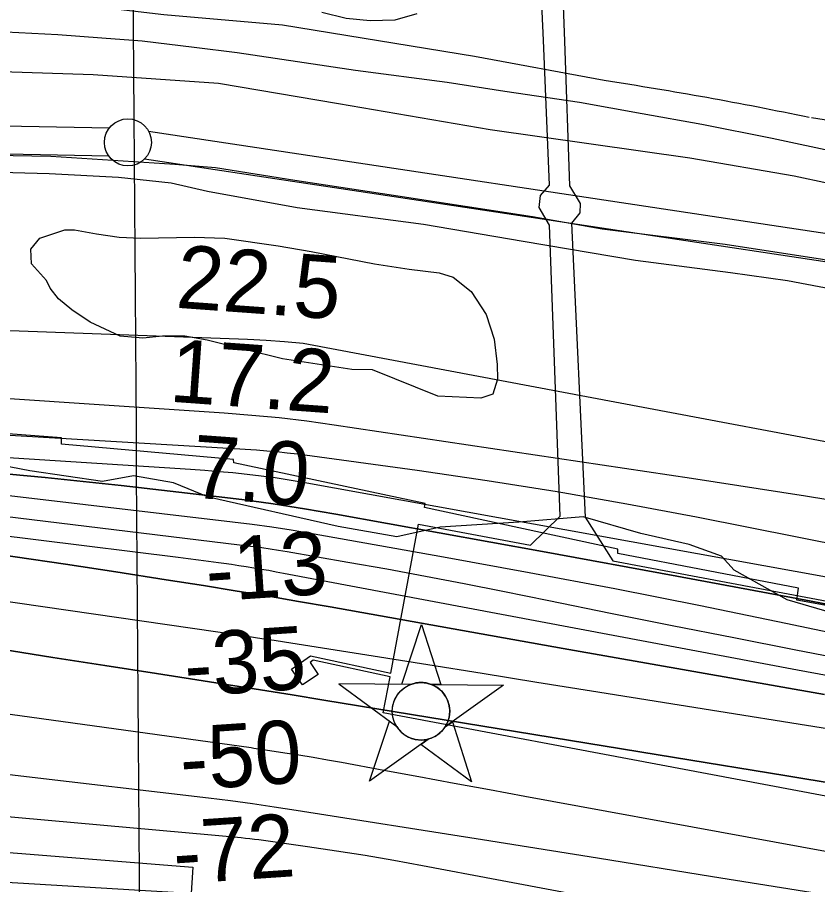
# Model space of a CAD drawing. Extents: x 3508733 to 3546731, y 546897 to 572481.
# Drawn here: x 3523246 to 3524097, y 565707 to 566628 of the extents above; entities that cross this region are included whole.
import ezdxf

# ---------------------------------------------------------------- set-up
doc = ezdxf.new("R2010")
doc.units = 0
for name, color, linetype in [('V-CHAN-DOCK', 7, 'Continuous'), ('V-CHAN-NAID', 7, 'Continuous'), ('V-FLOD-BASE', 7, 'Continuous'), ('V-GRID-MAJR', 7, 'Continuous'), ('V-LEVE-TOET', 7, 'Continuous'), ('V-RIVR-EDGE', 7, 'Continuous'), ('V-RIVR-RANG', 7, 'Continuous'), ('V-ROAD-CNTR', 7, 'Continuous'), ('V-RRAP-RVMT', 7, 'Continuous'), ('V-SITE-VEGE', 7, 'Continuous'), ('V-SURV-LINE', 7, 'Continuous'), ('V-TOPO-DPTH', 7, 'Continuous'), ('V-TOPO-MAJR', 7, 'Continuous'), ('V-TOPO-MINR', 7, 'Continuous'), ('V-TOPO-SHOR', 7, 'Continuous'), ('V-TOPO-WATR', 7, 'Continuous')]:
    doc.layers.add(name, color=color, linetype=linetype)

msp = doc.modelspace()

# ---------------------------------------------------------------- linework, layer by layer
at = {"layer": 'V-CHAN-DOCK'}
for points in [[(3523819.9, 566809.2), (3523827.66, 566603.11), (3523833.14, 566449.63), (3523844.26, 566430.68), (3523844.14, 566420.8), (3523835.33, 566409.8), (3523849.6, 566097.49), (3523879.19, 566051.18), (3524312.03, 565969.52)], [(3524274.86, 565769.41), (3523635.17, 565889.51), (3523642.36, 565927.86), (3523560.74, 565945.78), (3523557.54, 565943.24), (3523565.91, 565930.26), (3523549.34, 565919.56), (3523537.64, 565936.14), (3523558.01, 565950.37), (3523643.1, 565931.8), (3523672.75, 566090.02), (3523791.59, 566067.65), (3523823.08, 566098.52), (3523811.92, 566407.9), (3523801.03, 566426.36), (3523802.39, 566439.37), (3523811.68, 566450.12), (3523805.48, 566604.09), (3523797.37, 566779.79)]]:
    msp.add_lwpolyline(points, dxfattribs=at)
at = {"layer": 'V-CHAN-NAID'}
for points in [[(3523664.44, 565919.87), (3523654.86, 565919.94), (3523675.98, 565983.42), (3523696.21, 565919.65), (3523686.62, 565919.71), (3523685.04, 565920.29), (3523682.95, 565920.91), (3523680.91, 565921.36), (3523678.87, 565921.67), (3523677.7, 565921.78), (3523676.17, 565921.87), (3523674.45, 565921.86), (3523673.08, 565921.79), (3523671.17, 565921.59), (3523669.81, 565921.37), (3523668.02, 565920.99), (3523666.49, 565920.57), (3523665.46, 565920.24)], [(3523664.44, 565919.87), (3523587.95, 565920.41), (3523649.52, 565875.01), (3523648.4, 565876.92), (3523647.59, 565878.55), (3523646.77, 565880.52), (3523646.07, 565882.57), (3523645.71, 565883.9), (3523645.35, 565885.52), (3523645.1, 565886.97), (3523644.92, 565888.56), (3523644.81, 565890.3), (3523644.79, 565891.88), (3523644.9, 565893.96), (3523645.08, 565895.57), (3523645.48, 565897.78), (3523645.96, 565899.7), (3523646.56, 565901.59), (3523647.22, 565903.27), (3523647.94, 565904.85), (3523648.76, 565906.39), (3523649.82, 565908.13), (3523650.85, 565909.6), (3523651.85, 565910.86), (3523652.85, 565912.01), (3523654.16, 565913.35), (3523655.21, 565914.31), (3523656.93, 565915.71), (3523658.14, 565916.58), (3523659.83, 565917.65), (3523661.56, 565918.59), (3523663, 565919.28)], [(3523686.62, 565919.71), (3523763.11, 565919.17), (3523700.91, 565874.65), (3523701.82, 565876.14), (3523702.8, 565877.98), (3523703.51, 565879.57), (3523704.25, 565881.52), (3523704.8, 565883.31), (3523705.19, 565884.95), (3523705.56, 565886.96), (3523705.74, 565888.53), (3523705.87, 565890.74), (3523705.84, 565892.8), (3523705.65, 565895.02), (3523705.38, 565896.78), (3523704.89, 565899.01), (3523704.25, 565901.15), (3523703.5, 565903.13), (3523702.85, 565904.57), (3523701.85, 565906.49), (3523700.78, 565908.21), (3523699.57, 565909.91), (3523698.31, 565911.45), (3523697.04, 565912.82), (3523695.4, 565914.35), (3523693.66, 565915.76), (3523691.98, 565916.94), (3523690.09, 565918.07), (3523688.62, 565918.83)], [(3523682.88, 565861.74), (3523620.67, 565817.22), (3523641.8, 565880.7), (3523649.52, 565875.01), (3523650.15, 565874.05), (3523651.54, 565872.19), (3523652.75, 565870.77), (3523654.21, 565869.27), (3523655.6, 565868.02), (3523657.06, 565866.86), (3523658.46, 565865.88), (3523660.14, 565864.84), (3523661.85, 565863.93), (3523663.64, 565863.12), (3523665.09, 565862.56), (3523666.72, 565862.03), (3523668.94, 565861.47), (3523670.48, 565861.18), (3523672.5, 565860.93), (3523674.04, 565860.82), (3523675.9, 565860.8), (3523677.59, 565860.88), (3523679.3, 565861.05), (3523681.2, 565861.37)], [(3523700.91, 565874.65), (3523708.7, 565880.23), (3523728.93, 565816.45), (3523675.08, 565856.16), (3523682.88, 565861.74), (3523684.54, 565862.22), (3523686.16, 565862.78), (3523688.31, 565863.69), (3523690.05, 565864.58), (3523691.91, 565865.69), (3523693.65, 565866.9), (3523695.21, 565868.15), (3523696.49, 565869.32), (3523697.88, 565870.74), (3523699.08, 565872.14), (3523700.2, 565873.61)]]:
    msp.add_lwpolyline(points, close=True, dxfattribs=at)
msp.add_circle((3523675.33, 565891.34), 30.54, dxfattribs=at)
at = {"layer": 'V-FLOD-BASE'}
msp.add_lwpolyline([(3523150.98, 566480.6), (3523181.26, 566482.97), (3523282.08, 566481.03), (3523413.86, 566472.54), (3523456.87, 566468.94), (3523541.27, 566455.56), (3523650.85, 566438.79), (3523793.72, 566416.98), (3523867.65, 566403.72), (3523998.56, 566387.47), (3524101.94, 566371.55), (3524188.24, 566354.66), (3524286.05, 566326.77), (3524357.88, 566299.18), (3524414.94, 566269.44), (3524446.52, 566249.68)], dxfattribs=at)
at = {"layer": 'V-GRID-MAJR'}
msp.add_spline([(3523465.41, 552368.17), (3523424.88, 558426.01), (3523384.32, 564486.94), (3523343.77, 570547.88), (3523343.75, 570550.95)], degree=3, dxfattribs=at)
at = {"layer": 'V-LEVE-TOET'}
for points in [[(3522608.82, 566590.05), (3522672.79, 566589.32), (3522777.02, 566583.47), (3522803.14, 566582.91), (3522856.87, 566581.78), (3522970.08, 566581.25), (3523164.62, 566573.2), (3523327.01, 566567.85), (3523460.28, 566558.56), (3523587.59, 566536.94), (3523748.96, 566509.49), (3523961.08, 566479.14), (3524071.75, 566460.04), (3524144.84, 566444.46)], [(3523192.56, 566463.13), (3523202.66, 566464.83), (3523280.21, 566462.64), (3523353.85, 566458.7), (3523409.9, 566452.62), (3523448.32, 566443.9), (3523543.79, 566426.52), (3523678.05, 566408.95), (3523783.85, 566390.66), (3523903.09, 566370.42), (3524004.3, 566357.36), (3524064.7, 566348.91), (3524173.07, 566328.28)]]:
    msp.add_lwpolyline(points, dxfattribs=at)
at = {"layer": 'V-RIVR-EDGE'}
msp.add_lwpolyline([(3524304.44, 565939.43), (3524064.42, 566009.87), (3524008.13, 566041.26), (3523994.68, 566056), (3523960.4, 566068.34), (3523908.96, 566080.11), (3523847.73, 566098.03), (3523779.09, 566092.07), (3523695.75, 566086.76), (3523649.77, 566076.46), (3523587.3, 566087.64), (3523449.51, 566118.62), (3523412.17, 566134.03), (3523369.91, 566141.49), (3523336.81, 566135.44), (3523259.64, 566146.66), (3523173.28, 566163.42)], dxfattribs=at)
at = {"layer": 'V-ROAD-CNTR'}
for points in [[(3523528.02, 566620.07), (3523401.87, 566631.02), (3523296.09, 566643.44), (3523190.15, 566652.94), (3523101.94, 566654.45), (3522965.05, 566659.15), (3522650.39, 566663.25)], [(3523869.85, 566561.25), (3523732.27, 566586.98), (3523528.02, 566620.07)]]:
    msp.add_lwpolyline(points, dxfattribs=at)
for centre, radius, start, end in [((3523299.36, 562768.27), 3835.64, 78.14049, 81.44643), ((3523960.55, 565682.69), 848.92, 66.59005, 81.20778)]:
    msp.add_arc(centre, radius, start, end, dxfattribs=at)
at = {"layer": 'V-RRAP-RVMT'}
for points in [[(3524271.94, 565973.6), (3524074.76, 566009.41), (3524076.47, 566022.19), (3523884.41, 566059), (3523884.56, 566063.67), (3523678.98, 566107.91), (3523679.59, 566111.98), (3523476.55, 566155.26), (3523476.22, 566158.7), (3523293.2, 566174.94), (3523293.12, 566181.71), (3523061.78, 566199), (3522881.86, 566208.91), (3522880.79, 566198.94), (3522656.71, 566211.79), (3522467.08, 566220.17), (3522466.93, 566217.17), (3522273.08, 566227.6), (3522272.92, 566229.45), (3521873.37, 566250.02)], [(3521852.5, 565853.64), (3522034.6, 565838.84), (3522034.7, 565830.74), (3522241.07, 565822.94), (3522240.98, 565819.52), (3522456.59, 565806.76), (3522457.12, 565816.01), (3522649.48, 565803.73), (3522649.36, 565801.48), (3522884.06, 565788.2), (3522885.02, 565800.84), (3523061.07, 565785.2), (3523059.94, 565755.36), (3523432.67, 565725.72), (3523430.87, 565692.41), (3523633.91, 565674.34), (3523632.04, 565641.45), (3523837.2, 565627.54), (3523836.85, 565622.13), (3524041.02, 565613.53), (3524038.92, 565565.7), (3524243.39, 565559.75)]]:
    msp.add_lwpolyline(points, dxfattribs=at)
at = {"layer": 'V-SITE-VEGE'}
msp.add_lwpolyline([(3523670.82, 566632.34), (3523647.43, 566625.65), (3523621.31, 566624.9), (3523595.92, 566627.28), (3523569.89, 566633.5)], dxfattribs=at)
msp.add_lwpolyline([(3523261.48, 566366.73), (3523260.85, 566382.19), (3523270.34, 566393.87), (3523296.67, 566402.92), (3523307.03, 566402.6), (3523330.56, 566398.67), (3523354.51, 566394.94), (3523377.68, 566394.06), (3523434.2, 566394.83), (3523466.71, 566393.85), (3523523.54, 566385.68), (3523558.44, 566379.79), (3523625.99, 566366.81), (3523662.71, 566360.9), (3523694.59, 566357.08), (3523709.58, 566352.64), (3523728.72, 566337.38), (3523744.5, 566312.8), (3523752.94, 566286.68), (3523756.29, 566259.81), (3523756.71, 566244.15), (3523751.45, 566228.15), (3523739, 566223.82), (3523693.08, 566225.98), (3523623.68, 566254.01), (3523601.93, 566254.46), (3523528.06, 566265.89), (3523448.19, 566285.71), (3523424.45, 566289.84), (3523400.67, 566289.92), (3523379.7, 566287.51), (3523355.54, 566289.82), (3523323.59, 566304.63), (3523304.22, 566317.86), (3523290.13, 566329.6), (3523281.31, 566340.89), (3523277.34, 566349.07)], close=True, dxfattribs=at)
at = {"layer": 'V-SURV-LINE'}
for points in [[(3522707.62, 566523.27), (3523344.15, 566511.08)], [(3523385.81, 566507.56), (3524118.55, 566397.11)], [(3523343.56, 566481.09), (3522707.03, 566493.28)], [(3524114.1, 566367.44), (3523381.36, 566477.89)]]:
    msp.add_lwpolyline(points, dxfattribs=at)
msp.add_circle((3523363.83, 566495.7), 25, dxfattribs=at)
at = {"layer": 'V-TOPO-DPTH'}
for points in [[(3521591.73, 566237.75), (3521747.07, 566231.97), (3522095.11, 566217.98), (3522122.45, 566216.78), (3522149.78, 566215.46), (3522177.11, 566213.94), (3522204.42, 566212.3), (3523032.89, 566159.49), (3523114, 566153.73), (3523195.04, 566147.2), (3523275.98, 566139.49), (3523356.85, 566131), (3523451.57, 566120.36), (3523484.98, 566116.27), (3523518.32, 566111.74), (3523551.57, 566106.53), (3523584.75, 566100.88), (3523804.4, 566061.21), (3523947.28, 566034.99), (3524090.06, 566008.24), (3524232.68, 565980.7)], [(3521591.73, 566237.75), (3521747.07, 566231.97), (3522095.11, 566217.98), (3522122.45, 566216.78), (3522149.78, 566215.46), (3522177.11, 566213.94), (3522204.42, 566212.3), (3523032.89, 566159.49), (3523114, 566153.73), (3523195.04, 566147.2), (3523275.98, 566139.49), (3523356.85, 566131), (3523451.57, 566120.36), (3523484.98, 566116.27), (3523518.32, 566111.74), (3523551.57, 566106.53), (3523584.75, 566100.88), (3523804.4, 566061.21), (3523947.28, 566034.99), (3524090.06, 566008.24), (3524232.68, 565980.7)], [(3524237.06, 566044.19), (3523967.99, 566097.42), (3523894.09, 566111.35), (3523820.04, 566124.4), (3523745.76, 566136.12), (3523671.34, 566146.94), (3523543.96, 566164.31), (3523533.11, 566165.67), (3523522.24, 566166.86), (3523511.35, 566167.8), (3523500.44, 566168.58), (3522863.21, 566206.74), (3522744.44, 566213.76), (3522625.67, 566220.66)], [(3524305.3, 565911.66), (3524073.43, 565956.41), (3524007.82, 565969.18), (3523942.24, 565982.1), (3523876.69, 565995.23), (3523811.18, 566008.5), (3523762.29, 566018.49), (3523721.21, 566026.68), (3523680.08, 566034.63), (3523638.88, 566042.2), (3523597.63, 566049.52), (3523532.93, 566060.69), (3523523.98, 566062.16), (3523515.02, 566063.55), (3523506.04, 566064.8), (3523497.05, 566065.96), (3523084.35, 566116.16), (3522928.94, 566133.69), (3522773.37, 566149.38), (3522617.54, 566162.35)], [(3524305.3, 565911.66), (3524073.43, 565956.41), (3524007.82, 565969.18), (3523942.24, 565982.1), (3523876.69, 565995.23), (3523811.18, 566008.5), (3523762.29, 566018.49), (3523721.21, 566026.68), (3523680.08, 566034.63), (3523638.88, 566042.2), (3523597.63, 566049.52), (3523532.93, 566060.69), (3523523.98, 566062.16), (3523515.02, 566063.55), (3523506.04, 566064.8), (3523497.05, 566065.96), (3523084.35, 566116.16), (3522928.94, 566133.69), (3522773.37, 566149.38), (3522617.54, 566162.35)], [(3522592.46, 566139.52), (3522856.97, 566106.9), (3522930.51, 566097.67), (3523004.02, 566088.21), (3523077.49, 566078.43), (3523150.93, 566068.44), (3523190.53, 566062.96), (3523244.12, 566055.37), (3523297.68, 566047.57), (3523351.19, 566039.44), (3523404.67, 566031.1), (3523444.1, 566024.83), (3523477.83, 566019.36), (3523511.53, 566013.78), (3523545.21, 566008.01), (3523578.86, 566002.11), (3523826.41, 565958.05), (3523965.29, 565933.53), (3524104.21, 565909.27)], [(3522592.46, 566139.52), (3522856.97, 566106.9), (3522930.51, 566097.67), (3523004.02, 566088.21), (3523077.49, 566078.43), (3523150.93, 566068.44), (3523190.53, 566062.96), (3523244.12, 566055.37), (3523297.68, 566047.57), (3523351.19, 566039.44), (3523404.67, 566031.1), (3523444.1, 566024.83), (3523477.83, 566019.36), (3523511.53, 566013.78), (3523545.21, 566008.01), (3523578.86, 566002.11), (3523826.41, 565958.05), (3523965.29, 565933.53), (3524104.21, 565909.27)], [(3524584.14, 565796.5), (3523856.49, 565912.79), (3523798.47, 565922.05), (3523740.46, 565931.3), (3523682.44, 565940.53), (3523624.42, 565949.74), (3523530.4, 565964.66), (3523519.39, 565966.39), (3523508.37, 565968.09), (3523497.35, 565969.74), (3523486.32, 565971.36), (3523219.09, 566010.21), (3523074.41, 566031), (3522929.69, 566051.49), (3522784.9, 566071.52), (3522640.07, 566091.23)], [(3524584.14, 565796.5), (3523856.49, 565912.79), (3523798.47, 565922.05), (3523740.46, 565931.3), (3523682.44, 565940.53), (3523624.42, 565949.74), (3523530.4, 565964.66), (3523519.39, 565966.39), (3523508.37, 565968.09), (3523497.35, 565969.74), (3523486.32, 565971.36), (3523219.09, 566010.21), (3523074.41, 566031), (3522929.69, 566051.49), (3522784.9, 566071.52), (3522640.07, 566091.23)], [(3522563.21, 566053.9), (3522666.91, 566040.54), (3522770.48, 566026.18), (3522952.32, 565999.65), (3523007.67, 565991.46), (3523063.01, 565983.14), (3523118.31, 565974.61), (3523173.6, 565965.94), (3523173.96, 565965.89), (3523229.05, 565957.18), (3523284.15, 565948.51), (3523339.26, 565939.91), (3523394.38, 565931.35), (3523437.12, 565924.74), (3523470.86, 565919.48), (3523504.6, 565914.16), (3523538.32, 565908.74), (3523572.04, 565903.27), (3523944.52, 565842.3), (3524061.94, 565823.05), (3524179.35, 565803.75)], [(3522563.21, 566053.9), (3522666.91, 566040.54), (3522770.48, 566026.18), (3522952.32, 565999.65), (3523007.67, 565991.46), (3523063.01, 565983.14), (3523118.31, 565974.61), (3523173.6, 565965.94), (3523173.96, 565965.89), (3523229.05, 565957.18), (3523284.15, 565948.51), (3523339.26, 565939.91), (3523394.38, 565931.35), (3523437.12, 565924.74), (3523470.86, 565919.48), (3523504.6, 565914.16), (3523538.32, 565908.74), (3523572.04, 565903.27), (3523944.52, 565842.3), (3524061.94, 565823.05), (3524179.35, 565803.75)]]:
    msp.add_lwpolyline(points, dxfattribs=at)
at = {"layer": 'V-TOPO-MAJR'}
msp.add_lwpolyline([(3524258.13, 565714.26), (3523785.57, 565800.86), (3523748.09, 565807.74), (3523710.62, 565814.64), (3523673.15, 565821.55), (3523635.68, 565828.48), (3523590.83, 565836.8), (3523575.77, 565839.51), (3523560.7, 565842.13), (3523545.61, 565844.6), (3523530.5, 565846.97), (3523505.61, 565850.75), (3523502.93, 565851.16), (3523500.24, 565851.55), (3523497.56, 565851.94), (3523494.88, 565852.31), (3523015.75, 565918.58), (3522886.86, 565937.44), (3522758.2, 565957.65), (3522629.87, 565979.88)], dxfattribs=at)
at = {"layer": 'V-TOPO-MINR'}
for points in [[(3524494.72, 566104.4), (3523550.16, 566281.96), (3523530.41, 566283.9), (3523510.6, 566285.28), (3523490.77, 566286.29), (3522966.32, 566305.44), (3522830.67, 566310.17), (3522695.02, 566314.59), (3522559.36, 566318.56), (3522423.68, 566322.23), (3522184.23, 566328.3), (3522168.28, 566328.77), (3522152.33, 566329.31), (3522136.39, 566329.96), (3522120.44, 566330.7), (3521933.8, 566339.99), (3521824.54, 566345.56), (3521715.3, 566351.29), (3521606.07, 566357.28)], [(3524204.48, 566099.88), (3524083.77, 566119.77), (3523962.88, 566138.63), (3523583, 566195.4), (3523553.89, 566199.39), (3523524.72, 566202.9), (3523495.48, 566205.7), (3523466.19, 566208.02), (3523099.72, 566232.58), (3522941.75, 566242.43), (3522783.74, 566251.29), (3522625.65, 566258.68), (3522467.51, 566265.08), (3522235.73, 566273.38), (3522193.44, 566274.98), (3522151.16, 566276.7), (3522108.89, 566278.58), (3522066.63, 566280.58), (3521067.99, 566329.78)], [(3524143.44, 566027.19), (3523549.99, 566134.46), (3523535.16, 566136.97), (3523520.29, 566139.27), (3523505.37, 566141.23), (3523490.43, 566142.97), (3523475.45, 566144.46), (3523460.46, 566145.82), (3523445.45, 566146.99), (3523430.44, 566148.05), (3522218.89, 566225.55), (3522184.5, 566227.67), (3522150.1, 566229.69), (3522115.7, 566231.54), (3522081.29, 566233.29), (3521933.26, 566240.46), (3521824.82, 566245.31), (3521716.35, 566249.63), (3521607.86, 566253.14)], [(3524326.86, 565929.35), (3524063.03, 565984.63), (3523972.25, 566003.22), (3523881.37, 566021.24), (3523790.33, 566038.42), (3523699.18, 566055.04), (3523557.93, 566080.13), (3523537.29, 566083.6), (3523516.62, 566086.84), (3523495.89, 566089.71), (3523475.13, 566092.34), (3523243.69, 566119.57), (3523107.08, 566134.52), (3522970.34, 566147.99), (3522833.4, 566159.22), (3522696.32, 566168.97), (3522191.77, 566200.72), (3522170.64, 566201.95), (3522149.51, 566203.05), (3522128.37, 566203.96), (3522107.22, 566204.74), (3521257.25, 566232.13)], [(3524237.06, 566044.19), (3523967.99, 566097.42), (3523894.09, 566111.35), (3523820.04, 566124.4), (3523745.76, 566136.12), (3523671.34, 566146.94), (3523543.96, 566164.31), (3523533.11, 566165.67), (3523522.24, 566166.86), (3523511.35, 566167.8), (3523500.44, 566168.58), (3522863.21, 566206.74), (3522744.44, 566213.76), (3522625.67, 566220.66)], [(3524305.3, 565911.66), (3524073.43, 565956.41), (3524007.82, 565969.18), (3523942.24, 565982.1), (3523876.69, 565995.23), (3523811.18, 566008.5), (3523762.29, 566018.49), (3523721.21, 566026.68), (3523680.08, 566034.63), (3523638.88, 566042.2), (3523597.63, 566049.52), (3523532.93, 566060.69), (3523523.98, 566062.16), (3523515.02, 566063.55), (3523506.04, 566064.8), (3523497.05, 566065.96), (3523084.35, 566116.16), (3522928.94, 566133.69), (3522773.37, 566149.38), (3522617.54, 566162.35)], [(3524173.04, 565916.83), (3524075.33, 565935), (3523529.23, 566037.8), (3523521.33, 566039.26), (3523513.43, 566040.69), (3523505.52, 566042.06), (3523497.61, 566043.41), (3523489.69, 566044.69), (3523481.76, 566045.94), (3523473.82, 566047.12), (3523465.87, 566048.25), (3523460.29, 566049.03), (3523449.55, 566050.5), (3523438.8, 566051.94), (3523428.05, 566053.32), (3523417.29, 566054.68), (3522823.22, 566128.22), (3522711.19, 566141.08), (3522599.03, 566152.62)], [(3524104.21, 565909.27), (3523965.29, 565933.53), (3523826.41, 565958.05), (3523578.86, 566002.11), (3523545.21, 566008.01), (3523511.53, 566013.78), (3523477.83, 566019.36), (3523444.1, 566024.83), (3523404.67, 566031.1), (3523351.19, 566039.44), (3523297.68, 566047.57), (3523244.12, 566055.37), (3523190.53, 566062.96), (3523150.93, 566068.44), (3523077.49, 566078.43), (3523004.02, 566088.21), (3522930.51, 566097.67), (3522856.97, 566106.9), (3522592.46, 566139.52)], [(3524584.14, 565796.5), (3523856.49, 565912.79), (3523798.47, 565922.05), (3523740.46, 565931.3), (3523682.44, 565940.53), (3523624.42, 565949.74), (3523530.4, 565964.66), (3523519.39, 565966.39), (3523508.37, 565968.09), (3523497.35, 565969.74), (3523486.32, 565971.36), (3523219.09, 566010.21), (3523074.41, 566031), (3522929.69, 566051.49), (3522784.9, 566071.52), (3522640.07, 566091.23)], [(3524179.35, 565803.75), (3524061.94, 565823.05), (3523944.52, 565842.3), (3523572.04, 565903.27), (3523538.32, 565908.74), (3523504.6, 565914.16), (3523470.86, 565919.48), (3523437.12, 565924.74), (3523394.38, 565931.35), (3523339.26, 565939.91), (3523284.15, 565948.51), (3523229.05, 565957.18), (3523173.96, 565965.89), (3523173.6, 565965.94), (3523118.31, 565974.61), (3523063.01, 565983.14), (3523007.67, 565991.46), (3522952.32, 565999.65), (3522770.48, 566026.18), (3522666.91, 566040.54), (3522563.21, 566053.9)], [(3524107.1, 565695.86), (3523984.96, 565715.6), (3523862.78, 565735.17), (3523740.59, 565754.64), (3523542.73, 565786.04), (3523519.44, 565789.59), (3523496.13, 565792.96), (3523472.77, 565796.05), (3523449.39, 565798.95), (3523249.99, 565822.53), (3523126.88, 565837.04), (3523003.77, 565851.51), (3522880.65, 565865.9), (3522757.52, 565880.23), (3522153.46, 565950.39)], [(3524347.8, 565604.34), (3524035.46, 565660.74), (3523965.51, 565673.46), (3523895.58, 565686.28), (3523825.68, 565699.28), (3523755.81, 565712.39), (3523676.87, 565727.29), (3523646.44, 565732.81), (3523615.97, 565738.04), (3523585.42, 565742.83), (3523554.83, 565747.33), (3523502.99, 565754.58), (3523498.28, 565755.21), (3523493.56, 565755.78), (3523488.83, 565756.29), (3523484.1, 565756.75), (3522450.81, 565849.6)], [(3524200.89, 565601.13), (3524094.78, 565615.74), (3523988.59, 565629.85), (3523536.7, 565688.22), (3523512.97, 565691.04), (3523489.2, 565693.53), (3523465.39, 565695.53), (3523441.55, 565697.2), (3522561.36, 565749.71)]]:
    msp.add_lwpolyline(points, dxfattribs=at)
at = {"layer": 'V-TOPO-SHOR'}
msp.add_lwpolyline([(3522668.62, 566634.61), (3522771.5, 566631.44), (3522874.42, 566631.65), (3522950.16, 566630.78), (3523019.08, 566626.42), (3523074.35, 566622.41), (3523119.14, 566619.52), (3523180.55, 566614.45), (3523234.07, 566613.04), (3523289.57, 566610.42), (3523336.16, 566606.71), (3523379.16, 566603.44), (3523434.4, 566596.66), (3523479.95, 566591.18), (3523544.09, 566581.72), (3523605.65, 566572.49), (3523703.27, 566559.47), (3523764.23, 566550.04), (3523843.61, 566538.22), (3523910.3, 566526.35), (3523973.63, 566515.12), (3524048.41, 566500.18), (3524119.62, 566484.89)], dxfattribs=at)
at = {"layer": 'V-TOPO-WATR'}
msp.add_lwpolyline([(3524232.68, 565980.7), (3524090.06, 566008.24), (3523947.28, 566034.99), (3523804.4, 566061.21), (3523584.75, 566100.88), (3523551.57, 566106.53), (3523518.32, 566111.74), (3523484.98, 566116.27), (3523451.57, 566120.36), (3523356.85, 566131), (3523275.98, 566139.49), (3523195.04, 566147.2), (3523114, 566153.73), (3523032.89, 566159.49), (3522204.42, 566212.3), (3522177.11, 566213.94), (3522149.78, 566215.46), (3522122.45, 566216.78), (3522095.11, 566217.98), (3521747.07, 566231.97), (3521591.73, 566237.75)], dxfattribs=at)

# ---------------------------------------------------------------- texts
at = {"layer": 'V-RIVR-RANG'}
for s, rotation, p in [('22.5', 355.86833, (3523413.87, 566320.09)), ('17.2', 355.86833, (3523406.91, 566220.33)), ('7.0', 355.86833, (3523430.21, 566118.39)), ('-13', 3.85058, (3523448.4, 566007.7)), ('-35', 3.85058, (3523425.65, 565906.88)), ('-50', 3.85058, (3523421.06, 565807.28)), ('-72', 3.85058, (3523413.83, 565707.51))]:
    msp.add_text(s, height=67, rotation=rotation, dxfattribs=at).set_placement(p)

doc.saveas('drawing.dxf')
